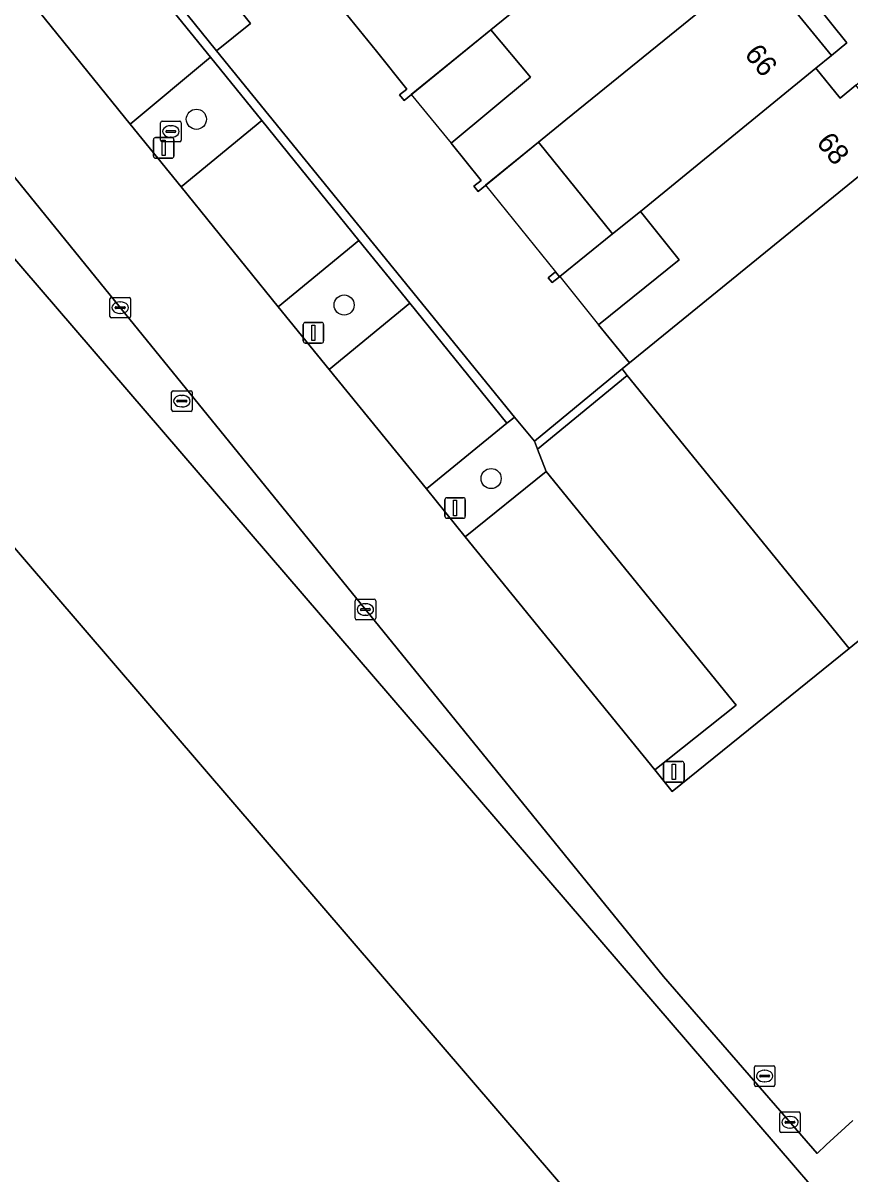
# Model space of a CAD drawing. Extents: x 161772 to 163126, y 383092 to 383917.
# Drawn here: x 162181.1 to 162221.2, y 383179.2 to 383235 of the extents above; entities that cross this region are included whole.
import ezdxf

# ---------------------------------------------------------------- set-up
doc = ezdxf.new("R2010")
doc.units = 0
for name, color, linetype in [('IMGEO_Boom', 7, 'Continuous'), ('IMGEO_Erf', 7, 'Continuous'), ('IMGEO_Groenvoorziening', 7, 'Continuous'), ('IMGEO_Haag', 7, 'Continuous'), ('IMGEO_Kolk', 7, 'Continuous'), ('IMGEO_Lichtmast', 7, 'Continuous'), ('IMGEO_Pand', 7, 'Continuous'), ('IMGEO_Pand_nummerreeks', 7, 'Continuous'), ('IMGEO_Pand_overbouw', 7, 'Continuous'), ('IMGEO_Parkeervlak_open', 7, 'Continuous'), ('IMGEO_Rijbaan_lokaal_open', 7, 'Continuous'), ('IMGEO_Rioolput', 7, 'Continuous'), ('IMGEO_Voetpad_open', 7, 'Continuous')]:
    doc.layers.add(name, color=color, linetype=linetype)

msp = doc.modelspace()

# ---------------------------------------------------------------- linework, layer by layer
at = {"layer": 'IMGEO_Boom'}
for centre in [(162189.489, 383230.343), (162196.66, 383221.329), (162203.794, 383212.909)]:
    msp.add_circle(centre, 0.489, dxfattribs=at)
at = {"layer": 'IMGEO_Erf'}
msp.add_lwpolyline([(162189.689, 383238.023), (162192.117, 383234.985), (162190.459, 383233.659), (162204.929, 383215.895), (162205.901, 383214.731), (162210.155, 383218.228), (162210.507, 383218.526), (162209.013, 383220.376), (162212.918, 383223.53), (162211.044, 383225.866), (162209.689, 383224.776), (162206.101, 383229.233), (162203.162, 383226.845), (162202.955, 383227.092), (162203.308, 383227.379), (162201.855, 383229.19), (162205.7, 383232.379), (162203.785, 383234.688), (162199.571, 383231.257), (162199.354, 383231.524), (162199.707, 383231.811), (162198.234, 383233.655), (162196.337, 383235.979)], dxfattribs=at)
for points in [[(162221.061, 383234.05), (162218.677, 383237.028), (162217.911, 383236.39), (162220.316, 383233.439)], [(162206.919, 383222.94), (162207.112, 383222.701), (162206.759, 383222.418), (162206.571, 383222.656)]]:
    msp.add_lwpolyline(points, close=True, dxfattribs=at)
at = {"layer": 'IMGEO_Groenvoorziening'}
for points in [[(162190.459, 383233.659), (162188.03, 383236.697), (162173.428, 383254.661), (162173.289, 383254.552), (162173.146, 383254.439), (162174.365, 383252.955), (162176.045, 383250.864), (162178.317, 383248.034), (162182.983, 383242.224), (162185.448, 383239.173), (162190.168, 383233.361), (162192.66, 383230.289), (162197.374, 383224.458), (162199.85, 383221.412), (162204.562, 383215.596), (162204.746, 383215.747), (162204.929, 383215.895)], [(162210.407, 383217.917), (162210.155, 383218.228), (162205.901, 383214.731), (162206.053, 383214.338)], [(162210.407, 383217.917), (162206.053, 383214.338), (162206.472, 383213.251), (162215.686, 383201.905), (162211.735, 383198.771), (162212.578, 383197.731), (162221.168, 383204.667)]]:
    msp.add_lwpolyline(points, close=True, dxfattribs=at)
at = {"layer": 'IMGEO_Haag'}
msp.add_lwpolyline([(162210.407, 383217.917), (162210.155, 383218.228), (162205.901, 383214.731), (162206.053, 383214.338)], close=True, dxfattribs=at)
at = {"layer": 'IMGEO_Kolk'}
for p, q in [((162185.293, 383220.776), (162185.293, 383221.628)), ((162185.368, 383221.702), (162186.22, 383221.702)), ((162185.781, 383221.482), (162185.806, 383221.482)), ((162186.294, 383221.628), (162186.294, 383220.776)), ((162185.552, 383221.196), (162185.552, 383221.208)), ((162185.99, 383221.159), (162185.592, 383221.159)), ((162185.595, 383221.245), (162185.993, 383221.245)), ((162185.804, 383220.922), (162185.779, 383220.922)), ((162186.036, 383221.208), (162186.036, 383221.196)), ((162186.22, 383220.702), (162185.368, 383220.702)), ((162197.191, 383206.129), (162197.191, 383206.981)), ((162197.266, 383207.055), (162198.118, 383207.055)), ((162197.679, 383206.835), (162197.704, 383206.835)), ((162198.192, 383206.981), (162198.192, 383206.129)), ((162197.45, 383206.549), (162197.45, 383206.561)), ((162197.888, 383206.512), (162197.49, 383206.512)), ((162197.493, 383206.598), (162197.891, 383206.598)), ((162197.702, 383206.275), (162197.677, 383206.275)), ((162197.934, 383206.561), (162197.934, 383206.549)), ((162198.118, 383206.055), (162197.266, 383206.055)), ((162217.802, 383181.246), (162217.802, 383182.098)), ((162217.877, 383182.172), (162218.729, 383182.172)), ((162218.061, 383181.666), (162218.061, 383181.678)), ((162218.104, 383181.715), (162218.502, 383181.715)), ((162218.29, 383181.952), (162218.315, 383181.952)), ((162218.545, 383181.678), (162218.545, 383181.666)), ((162218.803, 383182.098), (162218.803, 383181.246)), ((162218.729, 383181.172), (162217.877, 383181.172)), ((162218.499, 383181.629), (162218.101, 383181.629)), ((162218.313, 383181.392), (162218.288, 383181.392))]:
    msp.add_line(p, q, dxfattribs=at)
for points in [[(162185.293, 383220.776), (162185.293, 383221.628)], [(162185.368, 383221.702), (162186.22, 383221.702)], [(162186.294, 383221.628), (162186.294, 383220.776)], [(162186.22, 383220.702), (162185.368, 383220.702)], [(162197.191, 383206.129), (162197.191, 383206.981)], [(162197.266, 383207.055), (162198.118, 383207.055)], [(162198.192, 383206.981), (162198.192, 383206.129)], [(162198.118, 383206.055), (162197.266, 383206.055)], [(162217.802, 383181.246), (162217.802, 383182.098)], [(162217.877, 383182.172), (162218.729, 383182.172)], [(162218.803, 383182.098), (162218.803, 383181.246)], [(162218.729, 383181.172), (162217.877, 383181.172)]]:
    msp.add_lwpolyline(points, dxfattribs=at)
for centre, radius, start, end in [((162185.37, 383221.626), 0.0765, 91.552, 178.448), ((162185.37, 383221.626), 0.0765, 91.552, 178.448), ((162186.218, 383221.626), 0.0765, 1.552, 88.448), ((162186.218, 383221.626), 0.0765, 1.552, 88.448), ((162185.37, 383220.778), 0.0765, 181.552, 268.448), ((162185.37, 383220.778), 0.0765, 181.552, 268.448), ((162185.592, 383221.205), 0.0403, 85.8775, 175.7526), ((162185.589, 383221.195), 0.0366, 178.938, 274.7102), ((162185.993, 383221.202), 0.043, 264.8664, 352.4533), ((162185.997, 383221.207), 0.0386, 1.7309, 96.639), ((162186.218, 383220.778), 0.0765, 271.552, 358.448), ((162186.218, 383220.778), 0.0765, 271.552, 358.448), ((162197.268, 383206.979), 0.0765, 91.552, 178.448), ((162197.268, 383206.979), 0.0765, 91.552, 178.448), ((162198.116, 383206.979), 0.0765, 1.552, 88.448), ((162198.116, 383206.979), 0.0765, 1.552, 88.448), ((162197.49, 383206.558), 0.0403, 85.8775, 175.7526), ((162197.487, 383206.548), 0.0366, 178.938, 274.7102), ((162197.891, 383206.555), 0.043, 264.8664, 352.4533), ((162197.895, 383206.56), 0.0386, 1.7309, 96.639), ((162197.268, 383206.131), 0.0765, 181.552, 268.448), ((162197.268, 383206.131), 0.0765, 181.552, 268.448), ((162198.116, 383206.131), 0.0765, 271.552, 358.448), ((162198.116, 383206.131), 0.0765, 271.552, 358.448), ((162217.879, 383182.096), 0.0765, 91.552, 178.448), ((162217.879, 383182.096), 0.0765, 91.552, 178.448), ((162218.101, 383181.675), 0.0403, 85.8775, 175.7526), ((162218.098, 383181.665), 0.0366, 178.938, 274.7102), ((162218.502, 383181.672), 0.043, 264.8664, 352.4533), ((162218.506, 383181.677), 0.0386, 1.7309, 96.639), ((162218.727, 383182.096), 0.0765, 1.552, 88.448), ((162218.727, 383182.096), 0.0765, 1.552, 88.448), ((162217.879, 383181.248), 0.0765, 181.552, 268.448), ((162217.879, 383181.248), 0.0765, 181.552, 268.448), ((162218.727, 383181.248), 0.0765, 271.552, 358.448), ((162218.727, 383181.248), 0.0765, 271.552, 358.448)]:
    msp.add_arc(centre, radius, start, end, dxfattribs=at)
for centre, major_axis, ratio, start_param, end_param in [((162185.78, 383221.202), (-0.387, 0.002), 0.722429, 4.712389, 7.853982), ((162185.805, 383221.202), (-0.39, 0.002), 0.717154, 1.570796, 4.712389), ((162197.678, 383206.555), (-0.387, 0.002), 0.722429, 4.712389, 7.853982), ((162197.703, 383206.555), (-0.39, 0.002), 0.717154, 1.570796, 4.712389), ((162218.289, 383181.672), (-0.387, 0.002), 0.722429, 4.712389, 7.853982), ((162218.314, 383181.672), (-0.39, 0.002), 0.717154, 1.570796, 4.712389)]:
    msp.add_ellipse(centre, major_axis=major_axis, ratio=ratio, start_param=start_param, end_param=end_param, dxfattribs=at)
at = {"layer": 'IMGEO_Lichtmast'}
for p, q in [((162187.405, 383228.552), (162187.405, 383229.352)), ((162187.405, 383229.352), (162187.405, 383228.552)), ((162187.505, 383229.452), (162188.295, 383229.452)), ((162188.295, 383229.452), (162187.505, 383229.452)), ((162188.395, 383229.352), (162188.395, 383228.552)), ((162188.395, 383228.552), (162188.395, 383229.352)), ((162188.295, 383228.452), (162187.505, 383228.452)), ((162187.505, 383228.452), (162188.295, 383228.452)), ((162194.675, 383219.585), (162194.675, 383220.385)), ((162194.675, 383220.385), (162194.675, 383219.585)), ((162194.775, 383220.485), (162195.565, 383220.485)), ((162195.565, 383220.485), (162194.775, 383220.485)), ((162195.665, 383220.385), (162195.665, 383219.585)), ((162195.665, 383219.585), (162195.665, 383220.385)), ((162195.565, 383219.485), (162194.775, 383219.485)), ((162194.775, 383219.485), (162195.565, 383219.485)), ((162201.553, 383211.081), (162201.553, 383211.881)), ((162201.553, 383211.881), (162201.553, 383211.081)), ((162201.653, 383211.981), (162202.443, 383211.981)), ((162202.443, 383211.981), (162201.653, 383211.981)), ((162202.543, 383211.881), (162202.543, 383211.081)), ((162202.543, 383211.081), (162202.543, 383211.881)), ((162202.443, 383210.981), (162201.653, 383210.981)), ((162201.653, 383210.981), (162202.443, 383210.981)), ((162212.168, 383198.282), (162212.168, 383199.082)), ((162212.168, 383199.082), (162212.168, 383198.282)), ((162212.268, 383199.182), (162213.058, 383199.182)), ((162213.058, 383199.182), (162212.268, 383199.182)), ((162213.158, 383199.082), (162213.158, 383198.282)), ((162213.158, 383198.282), (162213.158, 383199.082)), ((162213.058, 383198.182), (162212.268, 383198.182)), ((162212.268, 383198.182), (162213.058, 383198.182))]:
    msp.add_line(p, q, dxfattribs=at)
for points in [[(162187.825, 383229.327), (162187.975, 383229.327), (162187.975, 383228.577), (162187.825, 383228.577), (162187.825, 383229.327)], [(162195.095, 383220.36), (162195.245, 383220.36), (162195.245, 383219.61), (162195.095, 383219.61), (162195.095, 383220.36)], [(162201.973, 383211.856), (162202.123, 383211.856), (162202.123, 383211.106), (162201.973, 383211.106), (162201.973, 383211.856)], [(162212.588, 383199.057), (162212.738, 383199.057), (162212.738, 383198.307), (162212.588, 383198.307), (162212.588, 383199.057)]]:
    msp.add_lwpolyline(points, dxfattribs=at)
for centre, start, end in [((162187.505, 383229.352), 90, 180), ((162187.505, 383229.352), 90, 180), ((162188.295, 383229.352), 0, 90), ((162188.295, 383229.352), 360, 90), ((162187.505, 383228.552), 180, 270), ((162187.505, 383228.552), 180, 270), ((162188.295, 383228.552), 270, 0), ((162188.295, 383228.552), 270, 0), ((162194.775, 383220.385), 90, 180), ((162194.775, 383220.385), 90, 180), ((162195.565, 383220.385), 0, 90), ((162195.565, 383220.385), 360, 90), ((162194.775, 383219.585), 180, 270), ((162194.775, 383219.585), 180, 270), ((162195.565, 383219.585), 270, 0), ((162195.565, 383219.585), 270, 0), ((162201.653, 383211.881), 90, 180), ((162201.653, 383211.881), 90, 180), ((162202.443, 383211.881), 0, 90), ((162202.443, 383211.881), 360, 90), ((162201.653, 383211.081), 180, 270), ((162201.653, 383211.081), 180, 270), ((162202.443, 383211.081), 270, 0), ((162202.443, 383211.081), 270, 0), ((162212.268, 383199.082), 90, 180), ((162212.268, 383199.082), 90, 180), ((162213.058, 383199.082), 0, 90), ((162213.058, 383199.082), 360, 90), ((162212.268, 383198.282), 180, 270), ((162212.268, 383198.282), 180, 270), ((162213.058, 383198.282), 270, 0), ((162213.058, 383198.282), 270, 0)]:
    msp.add_arc(centre, 0.1, start, end, dxfattribs=at)
at = {"layer": 'IMGEO_Pand'}
for points in [[(162212.357, 383241.656), (162213.117, 383242.274), (162210.702, 383245.245), (162209.942, 383244.626), (162208.771, 383246.077), (162196.337, 383235.979), (162198.234, 383233.655), (162199.707, 383231.811), (162199.354, 383231.524), (162199.571, 383231.257), (162203.785, 383234.688)], [(162215.953, 383237.235), (162216.714, 383237.853), (162214.301, 383240.819), (162213.541, 383240.2), (162212.357, 383241.656), (162203.785, 383234.688), (162205.7, 383232.379), (162201.855, 383229.19), (162203.308, 383227.379), (162202.955, 383227.092), (162203.162, 383226.845), (162206.101, 383229.233), (162207.43, 383230.312)], [(162189.689, 383238.023), (162188.203, 383236.836), (162188.03, 383236.697), (162190.459, 383233.659), (162192.117, 383234.985)], [(162219.557, 383232.82), (162220.316, 383233.439), (162217.911, 383236.39), (162217.151, 383235.77), (162215.953, 383237.235), (162207.43, 383230.312), (162206.101, 383229.233), (162209.689, 383224.776), (162211.044, 383225.866)], [(162223.715, 383229.269), (162221.494, 383231.992), (162220.735, 383231.373), (162219.557, 383232.82), (162211.044, 383225.866), (162212.918, 383223.53), (162209.013, 383220.376), (162210.507, 383218.526)], [(162223.715, 383229.269), (162210.507, 383218.526), (162210.155, 383218.228), (162210.407, 383217.917), (162221.168, 383204.667), (162223.531, 383206.589), (162225.512, 383208.2), (162227.875, 383210.121), (162229.866, 383211.74), (162234.738, 383215.702)], [(162207.112, 383222.701), (162206.919, 383222.94), (162206.571, 383222.656), (162206.759, 383222.418)]]:
    msp.add_lwpolyline(points, close=True, dxfattribs=at)
for points in [[(162130.824, 383120.032), (162139.223, 383117.778), (162140.452, 383122.295), (162112.091, 383155.294), (162125.343, 383166.944), (162129.136, 383170.203), (162178.188, 383212.413), (162208.444, 383177.204), (162208.71, 383177.429), (162214.36, 383170.867), (162221.039, 383176.595), (162176.802, 383228.045)], [(162200.168, 383142.387), (162203.48, 383145.237), (162211.722, 383152.326), (162211.268, 383152.862), (162218.51, 383159.294), (162205.361, 383174.596), (162208.444, 383177.204), (162178.188, 383212.413), (162129.136, 383170.203), (162125.343, 383166.944), (162112.091, 383155.294), (162140.452, 383122.295), (162139.223, 383117.778), (162150.877, 383114.651)]]:
    msp.add_lwpolyline(points, dxfattribs=at)
at = {"layer": 'IMGEO_Pand_overbouw'}
for points in [[(162205.7, 383232.379), (162203.785, 383234.688), (162199.922, 383231.542), (162201.855, 383229.19)], [(162206.101, 383229.233), (162203.526, 383227.141), (162206.919, 383222.94), (162207.112, 383222.701), (162207.13, 383222.716), (162209.689, 383224.776)], [(162212.918, 383223.53), (162211.044, 383225.866), (162209.689, 383224.776), (162207.13, 383222.716), (162209.013, 383220.376)]]:
    msp.add_lwpolyline(points, close=True, dxfattribs=at)
at = {"layer": 'IMGEO_Parkeervlak_open'}
for points in [[(162186.28, 383230.099), (162190.168, 383233.361), (162185.448, 383239.173), (162181.557, 383235.938)], [(162192.66, 383230.289), (162188.757, 383227.057), (162193.464, 383221.24), (162197.374, 383224.458)], [(162199.85, 383221.412), (162195.941, 383218.195), (162200.655, 383212.407), (162204.562, 383215.596)], [(162211.735, 383198.771), (162215.686, 383201.905), (162206.472, 383213.251), (162202.543, 383210.082)]]:
    msp.add_lwpolyline(points, close=True, dxfattribs=at)
at = {"layer": 'IMGEO_Rijbaan_lokaal_open'}
for points in [[(162195.941, 383218.195), (162193.464, 383221.24), (162188.757, 383227.057), (162186.28, 383230.099), (162181.557, 383235.938), (162179.058, 383238.992), (162174.375, 383244.775), (162172.812, 383246.689), (162171.75, 383245.828), (162163.945, 383239.476), (162162.775, 383238.518), (162158.357, 383242.13), (162157.644, 383242.708), (162154.446, 383245.316), (162153.726, 383245.912), (162142.125, 383255.424)], [(162174.881, 383234.638), (162185.794, 383221.202), (162197.692, 383206.555), (162212.159, 383188.744), (162219.615, 383180.162), (162220.06, 383180.586), (162221.347, 383181.753)], [(162239.743, 383208.136), (162240.845, 383208.205), (162234.738, 383215.702), (162229.866, 383211.74), (162227.875, 383210.121), (162225.512, 383208.2), (162223.531, 383206.589), (162221.168, 383204.667), (162212.578, 383197.731), (162211.735, 383198.771), (162202.543, 383210.082), (162200.655, 383212.407), (162195.941, 383218.195)]]:
    msp.add_lwpolyline(points, dxfattribs=at)
at = {"layer": 'IMGEO_Rioolput'}
for p, q in [((162187.752, 383229.325), (162187.752, 383230.177)), ((162187.827, 383230.251), (162188.679, 383230.251)), ((162188.011, 383229.745), (162188.011, 383229.757)), ((162188.449, 383229.708), (162188.051, 383229.708)), ((162188.054, 383229.794), (162188.452, 383229.794)), ((162188.24, 383230.031), (162188.265, 383230.031)), ((162188.495, 383229.757), (162188.495, 383229.745)), ((162188.753, 383230.177), (162188.753, 383229.325)), ((162188.679, 383229.251), (162187.827, 383229.251)), ((162188.263, 383229.471), (162188.238, 383229.471)), ((162188.286, 383216.241), (162188.286, 383217.093)), ((162188.361, 383217.167), (162189.213, 383217.167)), ((162188.774, 383216.947), (162188.799, 383216.947)), ((162189.287, 383217.093), (162189.287, 383216.241)), ((162188.545, 383216.661), (162188.545, 383216.673)), ((162188.983, 383216.624), (162188.585, 383216.624)), ((162188.588, 383216.71), (162188.986, 383216.71)), ((162188.797, 383216.387), (162188.772, 383216.387)), ((162189.029, 383216.673), (162189.029, 383216.661)), ((162189.213, 383216.167), (162188.361, 383216.167)), ((162216.572, 383183.49), (162216.572, 383184.342)), ((162216.647, 383184.416), (162217.499, 383184.416)), ((162216.831, 383183.91), (162216.831, 383183.922)), ((162216.874, 383183.959), (162217.272, 383183.959)), ((162217.06, 383184.196), (162217.085, 383184.196)), ((162217.315, 383183.922), (162217.315, 383183.91)), ((162217.573, 383184.342), (162217.573, 383183.49)), ((162217.499, 383183.416), (162216.647, 383183.416)), ((162217.269, 383183.873), (162216.871, 383183.873)), ((162217.083, 383183.636), (162217.058, 383183.636))]:
    msp.add_line(p, q, dxfattribs=at)
for points in [[(162187.752, 383229.325), (162187.752, 383230.177)], [(162187.827, 383230.251), (162188.679, 383230.251)], [(162188.753, 383230.177), (162188.753, 383229.325)], [(162188.679, 383229.251), (162187.827, 383229.251)], [(162188.286, 383216.241), (162188.286, 383217.093)], [(162188.361, 383217.167), (162189.213, 383217.167)], [(162189.287, 383217.093), (162189.287, 383216.241)], [(162189.213, 383216.167), (162188.361, 383216.167)], [(162216.572, 383183.49), (162216.572, 383184.342)], [(162216.647, 383184.416), (162217.499, 383184.416)], [(162217.573, 383184.342), (162217.573, 383183.49)], [(162217.499, 383183.416), (162216.647, 383183.416)]]:
    msp.add_lwpolyline(points, dxfattribs=at)
for centre, radius, start, end in [((162187.829, 383230.175), 0.0765, 91.552, 178.448), ((162187.829, 383230.175), 0.0765, 91.552, 178.448), ((162188.051, 383229.754), 0.0403, 85.8775, 175.7526), ((162188.048, 383229.744), 0.0366, 178.938, 274.7102), ((162188.452, 383229.751), 0.043, 264.8664, 352.4533), ((162188.456, 383229.756), 0.0386, 1.7309, 96.639), ((162188.677, 383230.175), 0.0765, 1.552, 88.448), ((162188.677, 383230.175), 0.0765, 1.552, 88.448), ((162187.829, 383229.327), 0.0765, 181.552, 268.448), ((162187.829, 383229.327), 0.0765, 181.552, 268.448), ((162188.677, 383229.327), 0.0765, 271.552, 358.448), ((162188.677, 383229.327), 0.0765, 271.552, 358.448), ((162188.363, 383217.091), 0.0765, 91.552, 178.448), ((162188.363, 383217.091), 0.0765, 91.552, 178.448), ((162189.211, 383217.091), 0.0765, 1.552, 88.448), ((162189.211, 383217.091), 0.0765, 1.552, 88.448), ((162188.585, 383216.67), 0.0403, 85.8775, 175.7526), ((162188.582, 383216.66), 0.0366, 178.938, 274.7102), ((162188.986, 383216.667), 0.043, 264.8664, 352.4533), ((162188.99, 383216.672), 0.0386, 1.7309, 96.639), ((162188.363, 383216.243), 0.0765, 181.552, 268.448), ((162188.363, 383216.243), 0.0765, 181.552, 268.448), ((162189.211, 383216.243), 0.0765, 271.552, 358.448), ((162189.211, 383216.243), 0.0765, 271.552, 358.448), ((162216.649, 383184.34), 0.0765, 91.552, 178.448), ((162216.649, 383184.34), 0.0765, 91.552, 178.448), ((162216.871, 383183.919), 0.0403, 85.8775, 175.7526), ((162216.868, 383183.909), 0.0366, 178.938, 274.7102), ((162217.272, 383183.916), 0.043, 264.8664, 352.4533), ((162217.276, 383183.921), 0.0386, 1.7309, 96.639), ((162217.497, 383184.34), 0.0765, 1.552, 88.448), ((162217.497, 383184.34), 0.0765, 1.552, 88.448), ((162216.649, 383183.492), 0.0765, 181.552, 268.448), ((162216.649, 383183.492), 0.0765, 181.552, 268.448), ((162217.497, 383183.492), 0.0765, 271.552, 358.448), ((162217.497, 383183.492), 0.0765, 271.552, 358.448)]:
    msp.add_arc(centre, radius, start, end, dxfattribs=at)
for centre, major_axis, ratio, start_param, end_param in [((162188.239, 383229.751), (-0.387, 0.002), 0.722429, 4.712389, 7.853982), ((162188.264, 383229.751), (-0.39, 0.002), 0.717154, 1.570796, 4.712389), ((162188.773, 383216.667), (-0.387, 0.002), 0.722429, 4.712389, 7.853982), ((162188.798, 383216.667), (-0.39, 0.002), 0.717154, 1.570796, 4.712389), ((162217.059, 383183.916), (-0.387, 0.002), 0.722429, 4.712389, 7.853982), ((162217.084, 383183.916), (-0.39, 0.002), 0.717154, 1.570796, 4.712389)]:
    msp.add_ellipse(centre, major_axis=major_axis, ratio=ratio, start_param=start_param, end_param=end_param, dxfattribs=at)
at = {"layer": 'IMGEO_Voetpad_open'}
for points in [[(162218.677, 383237.028), (162221.061, 383234.05), (162220.316, 383233.439), (162219.557, 383232.82), (162220.735, 383231.373), (162221.494, 383231.992), (162222.219, 383232.598), (162224.456, 383229.869), (162227.789, 383232.572), (162225.417, 383235.631)], [(162221.347, 383181.753), (162220.06, 383180.586), (162219.615, 383180.162), (162212.159, 383188.744), (162197.692, 383206.555), (162185.794, 383221.202), (162174.881, 383234.638)], [(162176.802, 383228.045), (162221.039, 383176.595), (162214.36, 383170.867), (162208.71, 383177.429), (162208.444, 383177.204), (162221.57, 383161.933), (162223.19, 383160.048), (162223.887, 383160.649), (162222.072, 383162.793), (162218.59, 383166.911), (162215.553, 383170.502)]]:
    msp.add_lwpolyline(points, dxfattribs=at)
for points in [[(162190.168, 383233.361), (162186.28, 383230.099), (162188.757, 383227.057), (162192.66, 383230.289)], [(162197.374, 383224.458), (162193.464, 383221.24), (162195.941, 383218.195), (162199.85, 383221.412)], [(162206.472, 383213.251), (162206.053, 383214.338), (162205.901, 383214.731), (162204.929, 383215.895), (162204.746, 383215.747), (162204.562, 383215.596), (162200.655, 383212.407), (162202.543, 383210.082)]]:
    msp.add_lwpolyline(points, close=True, dxfattribs=at)

# ---------------------------------------------------------------- texts
at = {"layer": 'IMGEO_Pand_nummerreeks'}
for s, rotation, p in [('66', 309.1901, (162216.051, 383233.48)), ('68', 309.2004, (162219.544, 383229.193))]:
    msp.add_text(s, height=1, rotation=rotation, dxfattribs=at).set_placement(p)

doc.saveas('drawing.dxf')
